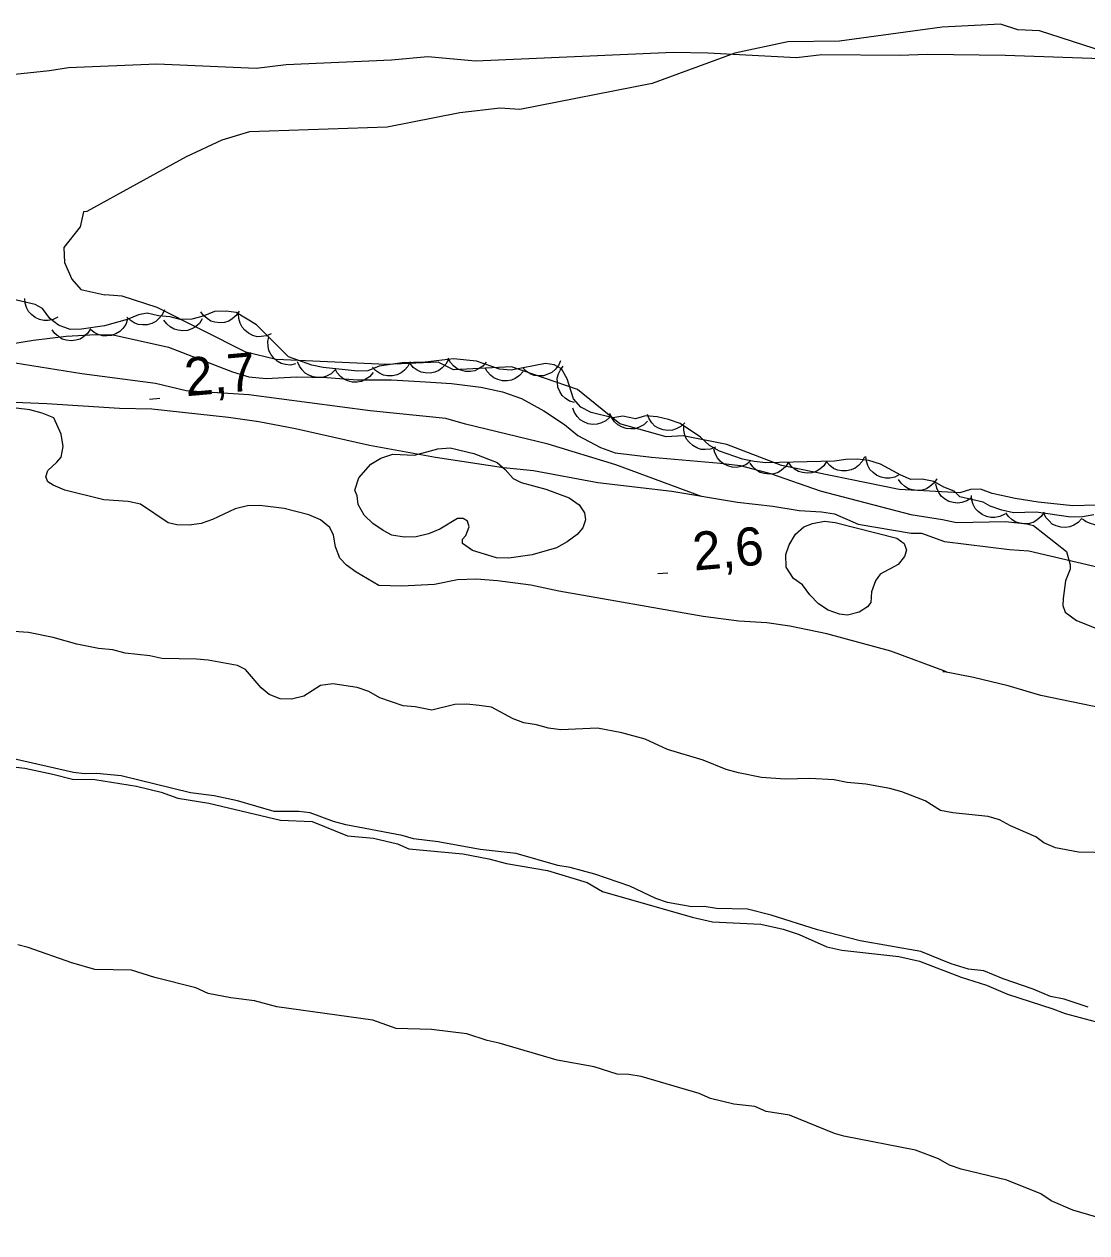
# Model space of a CAD drawing. Extents: x 336540 to 340074, y 5572036 to 5573747.
# Drawn here: x 337652.5 to 337736, y 5572343.1 to 5572438 of the extents above; entities that cross this region are included whole.
import ezdxf

# ---------------------------------------------------------------- set-up
doc = ezdxf.new("R2010")
doc.units = 0
for name, color, linetype in [('Niveau 2', 7, 'Continuous'), ('Niveau 22', 7, 'Continuous'), ('Niveau 3', 7, 'Continuous'), ('Niveau 4', 7, 'Continuous'), ('Niveau 44', 7, 'Continuous')]:
    doc.layers.add(name, color=color, linetype=linetype)

msp = doc.modelspace()

# ---------------------------------------------------------------- linework, layer by layer
at = {"layer": 'Niveau 2'}
for points in [[(337740.87, 5572434.74), (337732.27, 5572437.51), (337730.56, 5572437.59), (337729.21, 5572438.04), (337724.64, 5572437.8), (337716.57, 5572436.7), (337712.52, 5572436.65), (337708.34, 5572435.77), (337701.86, 5572433.39), (337691.47, 5572431.33), (337689.93, 5572431.43), (337686.74, 5572431.08), (337681.05, 5572429.95), (337670.24, 5572429.58), (337668.06, 5572428.94), (337665.27, 5572427.62), (337657.46, 5572423.32), (337657.19, 5572423.3), (337656.93, 5572422.11), (337655.65, 5572420.5), (337655.71, 5572419.33), (337656.27, 5572418.01), (337657, 5572417.19), (337658.88, 5572416.78)], [(337736.69, 5572400.26), (337734.89, 5572400.22), (337732.18, 5572400.49), (337730.37, 5572400.79), (337728.56, 5572401.19), (337727.65, 5572401.51), (337726.86, 5572401.49), (337726.01, 5572401.24), (337721.26, 5572401.48), (337712.02, 5572403.38), (337707.71, 5572405.03), (337704.29, 5572405.7), (337702.95, 5572405.63), (337699.33, 5572406.65), (337695.98, 5572409.35), (337690.82, 5572411.12), (337686.26, 5572410.88), (337685.04, 5572411.5), (337680.98, 5572411.3), (337672.34, 5572411.69), (337669.94, 5572412.27), (337662.98, 5572415.8), (337660.23, 5572416.69), (337658.88, 5572416.78)], [(337647.76, 5572412.34), (337653.26, 5572413.22), (337655.84, 5572413.54), (337658.18, 5572413.67), (337659.52, 5572413.63), (337663.88, 5572412.66), (337668.9, 5572410.74), (337670.19, 5572410.33), (337671.54, 5572410.22), (337673.92, 5572410.34), (337676.31, 5572410.3), (337678.72, 5572410.11), (337681.38, 5572410.1), (337684.06, 5572409.96), (337686.1, 5572409.82), (337688.4, 5572409.53), (337690.1, 5572409.16), (337691.6, 5572408.65), (337693.35, 5572407.68), (337694.96, 5572406.6), (337696.02, 5572405.74), (337697.81, 5572404.8), (337698.96, 5572404.37), (337701.81, 5572404.02), (337707.22, 5572403.57), (337708.76, 5572403.37)], [(337737.2, 5572384.33), (337732.39, 5572385.31), (337729.81, 5572386.08), (337727.08, 5572386.73), (337724.67, 5572387.2), (337724.97, 5572387.16), (337720.59, 5572388.8), (337715.57, 5572390.15), (337712.68, 5572390.76), (337710.87, 5572391.01), (337708.66, 5572391.14), (337705.87, 5572391.51), (337694.52, 5572393.5), (337692.32, 5572393.99), (337689.71, 5572394.33), (337688.06, 5572394.45), (337686.57, 5572394.39), (337684.76, 5572394.02), (337682.17, 5572393.9), (337680.38, 5572393.96), (337678.6, 5572395.01), (337677.86, 5572395.56), (337677.34, 5572396.11), (337676.98, 5572397), (337676.84, 5572397.9), (337676.55, 5572398.51), (337675.8, 5572399.11), (337674.89, 5572399.49), (337672.96, 5572400), (337671.04, 5572400.24), (337670.08, 5572400.21), (337669.12, 5572399.97), (337667.34, 5572399.13), (337666.44, 5572398.83), (337665.49, 5572398.69), (337664.53, 5572398.73), (337663.85, 5572398.88), (337661.67, 5572400.35), (337660.71, 5572400.55), (337658.79, 5572400.67), (337655.72, 5572401.44), (337654.81, 5572401.82), (337654.41, 5572402.09), (337654.23, 5572402.48), (337654.39, 5572402.99), (337655.11, 5572403.63), (337655.44, 5572404.03), (337655.59, 5572404.88), (337655.45, 5572405.83), (337654.86, 5572407.12), (337653.95, 5572407.49), (337652.98, 5572407.75), (337651.06, 5572407.98)], [(337678.82, 5572402.4), (337679.76, 5572403.49), (337680.54, 5572403.96), (337681.49, 5572404.27), (337683.18, 5572404.2), (337685.03, 5572404.69), (337685.99, 5572404.77), (337687.86, 5572404.31), (337689.68, 5572403.62), (337690.31, 5572403.07), (337690.95, 5572402.36), (337691.58, 5572402.03), (337693.51, 5572401.52), (337695.33, 5572400.83), (337696.13, 5572400.29), (337696.54, 5572399.67), (337696.61, 5572399.11), (337696.4, 5572398.49), (337695.96, 5572397.97), (337695.18, 5572397.39), (337694.35, 5572396.92), (337692.44, 5572396.36), (337690.59, 5572396.09), (337689.63, 5572396.13), (337687.76, 5572396.7), (337686.95, 5572397.24), (337686.95, 5572397.58), (337687.22, 5572397.87), (337687.49, 5572398.55), (337687.36, 5572399), (337687.02, 5572399.22), (337686.57, 5572399.21), (337685.18, 5572398.38), (337684.28, 5572398.02), (337683.33, 5572397.78), (337682.37, 5572397.75), (337681.41, 5572397.9), (337680.73, 5572398.28), (337679.92, 5572398.82), (337679.23, 5572399.48), (337678.76, 5572400.31), (337678.69, 5572400.99), (337678.51, 5572401.43), (337678.82, 5572402.4)], [(337708.76, 5572403.37), (337711.14, 5572402.75), (337715.06, 5572401.38), (337722.16, 5572399.53), (337724.65, 5572399.13)], [(337712.37, 5572395.38), (337712.35, 5572396.4), (337712.62, 5572397.14), (337713.1, 5572397.99), (337713.77, 5572398.57), (337714.44, 5572398.81), (337715.39, 5572399.01), (337716.24, 5572398.91), (337721.06, 5572397.68), (337721.64, 5572397.24), (337721.82, 5572396.74), (337721.66, 5572396.23), (337721.17, 5572395.6), (337719.77, 5572394.83), (337719.39, 5572394.31), (337719.07, 5572393.46), (337719.04, 5572392.61), (337718.76, 5572392.27), (337718.1, 5572391.86), (337717.2, 5572391.61), (337716.58, 5572391.71), (337715.67, 5572392.02), (337714.92, 5572392.51), (337714.23, 5572393.23), (337713.65, 5572394), (337712.96, 5572394.49), (337712.37, 5572395.38)], [(337724.65, 5572399.13), (337725.76, 5572398.9), (337729.61, 5572398.99), (337731.29, 5572398.79), (337731.8, 5572398.66), (337734.4, 5572396.61), (337734.69, 5572395.57), (337734.68, 5572395.24), (337734.31, 5572394.31), (337734.14, 5572392.94), (337734.11, 5572392.39), (337734.29, 5572391.86), (337735.19, 5572391.21), (337738.52, 5572389.86)], [(337656.68, 5572389.35), (337654.81, 5572389.87), (337652.88, 5572390.27), (337649.04, 5572390.52)], [(337739.12, 5572372.93), (337735.34, 5572373), (337733.53, 5572373.35), (337732.62, 5572373.73), (337731.98, 5572374.22), (337729.99, 5572375.07), (337729.13, 5572375.56), (337728.23, 5572375.82), (337725.46, 5572376.09), (337724.49, 5572376.29), (337723.29, 5572377.05), (337721.47, 5572377.74), (337720.51, 5572378), (337718.64, 5572378.35), (337717.17, 5572378.48), (337716.15, 5572378.68), (337714.23, 5572378.8), (337712.31, 5572378.75), (337710.45, 5572378.88), (337708.63, 5572379.23), (337707.67, 5572379.49), (337705.85, 5572380.23), (337703.07, 5572381.07), (337701.3, 5572381.87), (337699.48, 5572382.39), (337697.56, 5572382.74), (337694.68, 5572382.61), (337693.72, 5572382.75), (337692.76, 5572383.01), (337691.79, 5572383.16), (337690.94, 5572383.48), (337689.23, 5572384.39), (337688.27, 5572384.54), (337687.3, 5572384.63), (337686.35, 5572384.6), (337684.55, 5572384.17), (337683.25, 5572384.42), (337682.29, 5572384.51), (337680.47, 5572385.14), (337679.61, 5572385.62), (337678.7, 5572385.94), (337676.78, 5572386.23), (337675.82, 5572386.09), (337674.49, 5572385.27), (337673.53, 5572385.02), (337672.63, 5572385.06), (337671.78, 5572385.38), (337671.14, 5572385.92), (337669.93, 5572387.36), (337669.3, 5572387.68), (337666.98, 5572388.08), (337666.07, 5572388.17), (337663.36, 5572388.22), (337662.4, 5572388.42), (337660.48, 5572388.65), (337659.51, 5572388.91), (337658.38, 5572389), (337656.68, 5572389.35)], [(337736.09, 5572360.84), (337734.21, 5572361.47), (337733.13, 5572361.67), (337731.77, 5572362.26), (337729.43, 5572363.05), (337727.9, 5572363.69), (337726.71, 5572363.83), (337725.34, 5572364.24), (337722.95, 5572365.2), (337718.19, 5572366.04), (337714.84, 5572366.92), (337711.2, 5572368.07), (337709.33, 5572368.54), (337706.9, 5572368.59), (337705.94, 5572368.73), (337704.98, 5572368.71), (337703.05, 5572369.06), (337702.14, 5572369.38), (337700.09, 5572370.34), (337697.36, 5572371.29), (337695.42, 5572371.81), (337694.46, 5572371.95), (337691.17, 5572372.89), (337688.34, 5572373.21), (337685.05, 5572373.81), (337683.12, 5572374.05), (337682.22, 5572374.31), (337677.79, 5572375.16), (337676.83, 5572375.41), (337675.01, 5572376.1), (337674.1, 5572376.19), (337672.18, 5572376.2), (337669.28, 5572377.04), (337667.47, 5572377.44), (337665.6, 5572377.68), (337660.15, 5572379.01), (337658.23, 5572379.19), (337657.27, 5572379.17), (337656.42, 5572379.26), (337651.71, 5572380.33)], [(337716.91, 5572350.71), (337716.17, 5572350.92), (337712.64, 5572352.36), (337710.82, 5572352.65), (337709.91, 5572353.03), (337708.27, 5572353.21), (337706.45, 5572353.67), (337705.54, 5572354.05), (337700.99, 5572355.4), (337700.02, 5572355.55), (337699.12, 5572355.58), (337697.3, 5572356.16), (337694.4, 5572356.66), (337689.85, 5572358.01), (337688.89, 5572358.21), (337687.29, 5572358.74), (337684.52, 5572359.07), (337681.75, 5572359.17), (337679.93, 5572359.8), (337672.39, 5572360.86), (337670.63, 5572361.33), (337668.76, 5572361.56), (337667, 5572361.91), (337666.03, 5572362.34), (337662.79, 5572363.17), (337660.97, 5572363.74), (337658.09, 5572363.79), (337656.27, 5572364.31), (337652.85, 5572365.52), (337652.05, 5572365.73)], [(337740.98, 5572343.11), (337734.89, 5572344.89), (337733.18, 5572345.63), (337732.38, 5572346.18), (337729.7, 5572347.24), (337726.12, 5572348.11), (337725.21, 5572348.43), (337724.35, 5572348.92), (337722.53, 5572349.61), (337716.91, 5572350.71)]]:
    msp.add_lwpolyline(points, dxfattribs=at)
at = {"layer": 'Niveau 22'}
for points in [[(337737.89, 5572435.28), (337729.59, 5572435.58), (337723.49, 5572435.66), (337721.29, 5572435.57), (337715.19, 5572435.64), (337713.18, 5572435.39), (337706.23, 5572435.75), (337703.52, 5572435.82), (337687.99, 5572435.14), (337684.25, 5572435.48), (337681.39, 5572435.2), (337673.11, 5572434.84), (337670.75, 5572434.56), (337662.96, 5572434.9), (337656.03, 5572434.6), (337654.52, 5572434.37), (337648.79, 5572433.78), (337646.79, 5572433.36), (337641.39, 5572432.94), (337634.83, 5572432.15)], [(337705.74, 5572400.93), (337699.01, 5572403.42), (337693.69, 5572405.04), (337687.2, 5572406.62), (337685.66, 5572407.06), (337679.7, 5572407.66), (337670.18, 5572408.94), (337665.25, 5572409.23), (337662.86, 5572409.81), (337657.08, 5572410.58), (337647.87, 5572412.05), (337642.11, 5572412.12), (337639.24, 5572412.34), (337631.6, 5572412.69), (337625.5, 5572412.77), (337623.45, 5572413.52), (337620.21, 5572414.22), (337617.8, 5572415.14), (337615.55, 5572416.23), (337609.73, 5572417.67), (337600.84, 5572419.67), (337598.8, 5572420.24), (337592.65, 5572421.34)], [(337648.04, 5572408.52), (337654.33, 5572408.25), (337660.03, 5572407.88), (337662.57, 5572407.82), (337668.58, 5572407.17), (337670.97, 5572406.84), (337673.84, 5572406.28), (337679.65, 5572404.97), (337684.85, 5572404.02), (337690.19, 5572403.21), (337692.55, 5572402.98), (337697.6, 5572402.04), (337703.4, 5572401.37), (337708.55, 5572400.5), (337711.32, 5572400.18), (337713.41, 5572399.83), (337715.15, 5572399.73), (337716.17, 5572399.57), (337718.04, 5572398.78), (337722.19, 5572398.06), (337723.02, 5572398.06), (337724.81, 5572397.41), (337729.91, 5572396.79), (337731.44, 5572396.67), (337736.91, 5572395.4)]]:
    msp.add_lwpolyline(points, dxfattribs=at)
at = {"layer": 'Niveau 3'}
for p, q in [((337662.39, 5572408.59), (337663.19, 5572408.66)), ((337702.29, 5572394.9), (337703.09, 5572394.96))]:
    msp.add_line(p, q, dxfattribs=at)
at = {"layer": 'Niveau 4'}
for points in [[(337649.87, 5572379.93), (337652.58, 5572379.6), (337654.8, 5572379.14)], [(337654.8, 5572379.14), (337656.33, 5572378.73), (337658.08, 5572378.72), (337661.37, 5572378.18), (337663.3, 5572377.71), (337664.61, 5572377.24), (337667.04, 5572376.85), (337672.66, 5572375.52), (337675.15, 5572375.41), (337677.94, 5572374.29), (337679.97, 5572374.12), (337681.85, 5572373.65), (337682.76, 5572373.28), (337687, 5572372.88), (337689.04, 5572372.48), (337690.41, 5572372.11), (337693.64, 5572371.57), (337696.76, 5572370.63), (337697.96, 5572369.93), (337705.01, 5572367.9), (337706.6, 5572367.54), (337710.39, 5572367.35), (337712.14, 5572366.95), (337713.4, 5572366.53), (337715.56, 5572365.56), (337716.75, 5572365.31), (337721.22, 5572364.81), (337722.86, 5572364.45), (337726.11, 5572363.18), (337728.1, 5572362.55), (337729.75, 5572361.86), (337733.33, 5572360.71), (337734.3, 5572360.33), (337737.82, 5572359.4)]]:
    msp.add_lwpolyline(points, dxfattribs=at)
at = {"layer": 'Niveau 44'}
for points in [[(337736.53, 5572399.49), (337735.64, 5572399.35), (337734.74, 5572399.33), (337732.02, 5572399.71), (337730.22, 5572399.67), (337729.32, 5572399.87), (337728.41, 5572400.19), (337727.84, 5572400.51), (337726.03, 5572400.92), (337725.57, 5572401.36), (337724.77, 5572401.68), (337723.98, 5572402.11), (337723.07, 5572402.31), (337722.17, 5572402.29), (337721.38, 5572402.61), (337719.78, 5572403.47), (337718.87, 5572403.78), (337717.97, 5572403.87), (337717.07, 5572403.85), (337716.17, 5572403.72), (337710.77, 5572403.58), (337709.87, 5572403.68), (337708.96, 5572403.88), (337707.15, 5572404.51), (337706.35, 5572404.94), (337705.66, 5572405.6), (337704.06, 5572406.68), (337703.15, 5572407), (337702.24, 5572407.2), (337701.34, 5572407.29), (337700.56, 5572407.05), (337699.54, 5572407.25), (337698.76, 5572407.12), (337697.06, 5572407.53), (337696.26, 5572407.96), (337695.68, 5572408.62), (337695.19, 5572410.18), (337694.73, 5572410.96), (337694.15, 5572411.28), (337693.48, 5572411.38), (337690.79, 5572410.86), (337689.88, 5572410.95), (337688.07, 5572411.58), (337686.26, 5572411.76), (337684.02, 5572411.49), (337682.22, 5572411.44), (337680.42, 5572411.17), (337679.53, 5572410.81), (337678.74, 5572410.79), (337676.03, 5572411.07), (337675.13, 5572411.27), (337673.31, 5572411.9), (337670.78, 5572414.43), (337669.18, 5572415.4), (337668.39, 5572415.49), (337667.49, 5572415.47), (337666.6, 5572415.11), (337665.7, 5572414.87), (337664.8, 5572414.84), (337664.01, 5572415.05), (337663.1, 5572415.14), (337662.2, 5572415.34), (337661.53, 5572415.21), (337660.63, 5572414.85), (337658.84, 5572414.36), (337657.05, 5572414.09), (337656.15, 5572414.07), (337655.24, 5572414.39), (337654.55, 5572414.93), (337653.97, 5572415.71), (337653.4, 5572416.03), (337651.59, 5572416.43)], [(337655.19, 5572415.02), (337654.82, 5572414.84), (337654.42, 5572414.77), (337654.09, 5572414.76), (337653.75, 5572414.84), (337653.41, 5572415), (337653.11, 5572415.24), (337652.88, 5572415.47), (337652.72, 5572415.78), (337652.61, 5572416.13), (337652.58, 5572416.49)], [(337660.65, 5572414.86), (337660.52, 5572414.46), (337660.28, 5572414.13), (337660.06, 5572413.89), (337659.75, 5572413.71), (337659.4, 5572413.59), (337659.02, 5572413.55), (337658.7, 5572413.55), (337658.36, 5572413.66), (337658.03, 5572413.83), (337657.76, 5572414.06)], [(337663.55, 5572415.6), (337663.38, 5572415.22), (337663.12, 5572414.91), (337662.88, 5572414.68), (337662.56, 5572414.53), (337662.21, 5572414.43), (337661.82, 5572414.42), (337661.5, 5572414.45), (337661.17, 5572414.58), (337660.86, 5572414.78), (337660.6, 5572415.03)], [(337666.52, 5572414.9), (337666.3, 5572414.54), (337665.99, 5572414.28), (337665.71, 5572414.1), (337665.37, 5572413.99), (337665.01, 5572413.95), (337664.63, 5572414), (337664.31, 5572414.08), (337664.01, 5572414.26), (337663.73, 5572414.51), (337663.52, 5572414.8)], [(337669.42, 5572415.51), (337669.19, 5572415.16), (337668.88, 5572414.9), (337668.6, 5572414.72), (337668.26, 5572414.62), (337667.9, 5572414.58), (337667.52, 5572414.64), (337667.2, 5572414.72), (337666.9, 5572414.91), (337666.63, 5572415.15), (337666.42, 5572415.45)], [(337671.94, 5572413.72), (337671.56, 5572413.55), (337671.16, 5572413.5), (337670.83, 5572413.49), (337670.49, 5572413.59), (337670.16, 5572413.76), (337669.87, 5572414.01), (337669.65, 5572414.25), (337669.5, 5572414.56), (337669.4, 5572414.92), (337669.38, 5572415.28)], [(337657.74, 5572414.11), (337657.51, 5572413.75), (337657.2, 5572413.49), (337656.93, 5572413.31), (337656.59, 5572413.22), (337656.22, 5572413.18), (337655.84, 5572413.23), (337655.53, 5572413.31), (337655.23, 5572413.5), (337654.95, 5572413.75), (337654.74, 5572414.04)], [(337673.86, 5572411.35), (337673.45, 5572411.27), (337673.05, 5572411.31), (337672.73, 5572411.39), (337672.42, 5572411.56), (337672.14, 5572411.8), (337671.92, 5572412.11), (337671.76, 5572412.4), (337671.69, 5572412.74), (337671.67, 5572413.11), (337671.74, 5572413.47)], [(337676.94, 5572410.87), (337676.64, 5572410.58), (337676.27, 5572410.4), (337675.96, 5572410.29), (337675.61, 5572410.28), (337675.24, 5572410.33), (337674.89, 5572410.47), (337674.6, 5572410.63), (337674.36, 5572410.88), (337674.15, 5572411.18), (337674.01, 5572411.52)], [(337679.94, 5572410.67), (337679.67, 5572410.35), (337679.33, 5572410.12), (337679.04, 5572409.98), (337678.69, 5572409.93), (337678.32, 5572409.93), (337677.95, 5572410.04), (337677.65, 5572410.16), (337677.37, 5572410.38), (337677.13, 5572410.66), (337676.96, 5572410.97)], [(337682.85, 5572411.53), (337682.67, 5572411.16), (337682.4, 5572410.86), (337682.14, 5572410.65), (337681.82, 5572410.51), (337681.46, 5572410.42), (337681.08, 5572410.43), (337680.76, 5572410.47), (337680.44, 5572410.62), (337680.13, 5572410.83), (337679.89, 5572411.09)], [(337685.85, 5572411.71), (337685.65, 5572411.34), (337685.37, 5572411.05), (337685.11, 5572410.84), (337684.79, 5572410.71), (337684.42, 5572410.64), (337684.04, 5572410.65), (337683.72, 5572410.7), (337683.4, 5572410.86), (337683.1, 5572411.08), (337682.87, 5572411.35)], [(337688.83, 5572411.5), (337688.56, 5572411.18), (337688.22, 5572410.96), (337687.93, 5572410.82), (337687.58, 5572410.76), (337687.21, 5572410.77), (337686.84, 5572410.87), (337686.53, 5572410.98), (337686.26, 5572411.21), (337686.02, 5572411.48), (337685.84, 5572411.8)], [(337691.72, 5572410.77), (337691.45, 5572410.45), (337691.11, 5572410.22), (337690.81, 5572410.08), (337690.47, 5572410.02), (337690.1, 5572410.03), (337689.73, 5572410.13), (337689.42, 5572410.25), (337689.15, 5572410.47), (337688.9, 5572410.75), (337688.73, 5572411.06)], [(337694.65, 5572411.61), (337694.49, 5572411.22), (337694.23, 5572410.91), (337693.98, 5572410.69), (337693.66, 5572410.54), (337693.31, 5572410.43), (337692.93, 5572410.43), (337692.6, 5572410.45), (337692.28, 5572410.59), (337691.96, 5572410.78), (337691.71, 5572411.04)], [(337695.77, 5572408.32), (337695.37, 5572408.44), (337695.03, 5572408.67), (337694.79, 5572408.88), (337694.6, 5572409.18), (337694.46, 5572409.52), (337694.41, 5572409.9), (337694.39, 5572410.23), (337694.49, 5572410.57), (337694.65, 5572410.9), (337694.87, 5572411.18)], [(337698.54, 5572407.17), (337698.23, 5572406.89), (337697.87, 5572406.72), (337697.55, 5572406.62), (337697.2, 5572406.61), (337696.84, 5572406.66), (337696.48, 5572406.81), (337696.2, 5572406.97), (337695.96, 5572407.23), (337695.75, 5572407.54), (337695.63, 5572407.88)], [(337701.49, 5572406.87), (337701.19, 5572406.57), (337700.83, 5572406.38), (337700.52, 5572406.27), (337700.17, 5572406.25), (337699.81, 5572406.28), (337699.45, 5572406.42), (337699.16, 5572406.57), (337698.9, 5572406.81), (337698.69, 5572407.11), (337698.54, 5572407.45)], [(337704.41, 5572406.72), (337704.11, 5572406.43), (337703.75, 5572406.25), (337703.44, 5572406.14), (337703.08, 5572406.13), (337702.72, 5572406.18), (337702.36, 5572406.32), (337702.07, 5572406.47), (337701.83, 5572406.73), (337701.62, 5572407.03), (337701.48, 5572407.37)], [(337706.82, 5572404.82), (337706.43, 5572404.66), (337706.03, 5572404.63), (337705.7, 5572404.64), (337705.36, 5572404.76), (337705.04, 5572404.94), (337704.76, 5572405.2), (337704.55, 5572405.45), (337704.42, 5572405.77), (337704.33, 5572406.14), (337704.33, 5572406.5)], [(337709.55, 5572403.68), (337709.21, 5572403.43), (337708.83, 5572403.29), (337708.5, 5572403.22), (337708.15, 5572403.25), (337707.8, 5572403.34), (337707.46, 5572403.52), (337707.19, 5572403.71), (337706.98, 5572403.99), (337706.8, 5572404.31), (337706.71, 5572404.66)], [(337712.55, 5572403.63), (337712.33, 5572403.27), (337712.02, 5572403.01), (337711.74, 5572402.83), (337711.4, 5572402.73), (337711.04, 5572402.69), (337710.66, 5572402.74), (337710.34, 5572402.82), (337710.04, 5572403.01), (337709.76, 5572403.26), (337709.55, 5572403.55)], [(337715.55, 5572403.7), (337715.33, 5572403.35), (337715.02, 5572403.09), (337714.74, 5572402.91), (337714.4, 5572402.81), (337714.03, 5572402.77), (337713.65, 5572402.82), (337713.34, 5572402.9), (337713.04, 5572403.09), (337712.76, 5572403.33), (337712.55, 5572403.63)], [(337718.53, 5572404.06), (337718.34, 5572403.68), (337718.07, 5572403.39), (337717.81, 5572403.18), (337717.49, 5572403.04), (337717.13, 5572402.95), (337716.75, 5572402.96), (337716.42, 5572403), (337716.1, 5572403.15), (337715.8, 5572403.37), (337715.56, 5572403.63)], [(337721.28, 5572402.66), (337720.91, 5572402.47), (337720.51, 5572402.39), (337720.18, 5572402.37), (337719.84, 5572402.46), (337719.5, 5572402.6), (337719.2, 5572402.84), (337718.96, 5572403.06), (337718.8, 5572403.37), (337718.68, 5572403.72), (337718.64, 5572404.08)], [(337724.21, 5572402.34), (337723.98, 5572401.98), (337723.67, 5572401.72), (337723.39, 5572401.54), (337723.05, 5572401.45), (337722.69, 5572401.41), (337722.31, 5572401.46), (337721.99, 5572401.54), (337721.69, 5572401.73), (337721.41, 5572401.98), (337721.21, 5572402.27)], [(337726.91, 5572400.82), (337726.56, 5572400.59), (337726.18, 5572400.47), (337725.85, 5572400.41), (337725.5, 5572400.46), (337725.15, 5572400.56), (337724.82, 5572400.76), (337724.56, 5572400.96), (337724.36, 5572401.25), (337724.2, 5572401.59), (337724.12, 5572401.94)], [(337729.54, 5572399.56), (337729.17, 5572399.37), (337728.77, 5572399.3), (337728.44, 5572399.29), (337728.1, 5572399.38), (337727.76, 5572399.53), (337727.46, 5572399.77), (337727.23, 5572400), (337727.07, 5572400.31), (337726.96, 5572400.66), (337726.93, 5572401.02)], [(337732.63, 5572399.72), (337732.4, 5572399.37), (337732.09, 5572399.11), (337731.82, 5572398.93), (337731.48, 5572398.83), (337731.11, 5572398.79), (337730.73, 5572398.85), (337730.41, 5572398.93), (337730.12, 5572399.12), (337729.84, 5572399.36), (337729.63, 5572399.66)], [(337735.6, 5572399.21), (337735.32, 5572398.9), (337734.97, 5572398.69), (337734.66, 5572398.56), (337734.32, 5572398.52), (337733.95, 5572398.54), (337733.58, 5572398.65), (337733.28, 5572398.78), (337733.02, 5572399.02), (337732.78, 5572399.3), (337732.62, 5572399.63)], [(337738.47, 5572400.19), (337738.37, 5572399.78), (337738.16, 5572399.43), (337737.95, 5572399.18), (337737.66, 5572398.98), (337737.32, 5572398.82), (337736.95, 5572398.76), (337736.62, 5572398.73), (337736.28, 5572398.82), (337735.94, 5572398.96), (337735.65, 5572399.17)]]:
    msp.add_lwpolyline(points, dxfattribs=at)

# ---------------------------------------------------------------- texts
at = {"layer": 'Niveau 3'}
for s, p in [('2,7    ', (337665.26, 5572408.81)), ('2,6    ', (337705.16, 5572395.12))]:
    msp.add_text(s, height=2.9999, rotation=5.04747, dxfattribs=at).set_placement(p)

doc.saveas('drawing.dxf')
